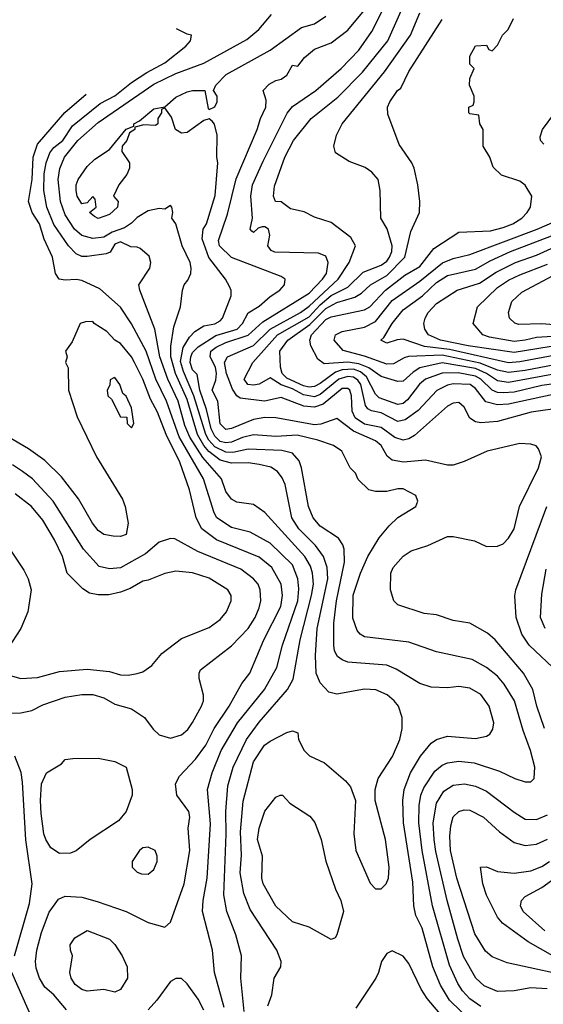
# Model space of a CAD drawing. Header units: inches. Extents: x 1793389 to 1900389, y 320802 to 470796.
# Tile 438 of 656: x 1833046 to 1834935, y 453075 to 456626. Entities that reach past the tile are written whole.
import ezdxf

# ---------------------------------------------------------------- set-up
doc = ezdxf.new("R2010")
doc.units = ezdxf.units.IN
doc.header["$MEASUREMENT"] = 0
doc.layers.add('B8435', color=7, linetype='Continuous')

msp = doc.modelspace()

# ---------------------------------------------------------------- linework, layer by layer
at = {"layer": 'B8435', "color": 2}
for points, elevation in [([(1834938.7, 454070), (1834911.6, 454150), (1834897, 454210), (1834863.7, 454270), (1834761.2, 454390), (1834734.2, 454414.2), (1834670, 454449.2), (1834610, 454459.3), (1834550, 454479.3), (1834504.8, 454484.8), (1834410, 454515.3), (1834395.3, 454530), (1834384, 454570), (1834385.2, 454630), (1834394, 454650), (1834430, 454691.3), (1834458, 454710), (1834518, 454730), (1834590, 454762.8), (1834610, 454762.8), (1834687.1, 454747.1), (1834730, 454726), (1834770, 454726.8), (1834790, 454736), (1834810, 454756), (1834829.3, 454790), (1834849.3, 454870), (1834917.2, 455010), (1834928.7, 455050), (1834918, 455078), (1834908.9, 455088.9), (1834890, 455095.3), (1834850, 455097.2), (1834732, 455070), (1834650, 455032.7), (1834610, 455019.3), (1834590, 455019.3), (1834510, 455037), (1834430.3, 455029.7), (1834390, 455037.6), (1834372.4, 455052.4), (1834349.6, 455090), (1834330, 455107.6), (1834250, 455141.7), (1834190, 455187.6), (1834133.1, 455166.9), (1834110, 455165.3), (1833970, 455189.6), (1833930, 455191.2), (1833890, 455184), (1833810, 455152), (1833790, 455148), (1833770, 455169), (1833760.5, 455250), (1833740.5, 455290), (1833754.3, 455325.7), (1833756.3, 455350), (1833753, 455373), (1833732.8, 455410), (1833735.8, 455430), (1833755.1, 455444.9), (1833790, 455461.3), (1833870, 455488), (1833923.9, 455536.1), (1834090, 455639.6), (1834138.9, 455690), (1834152.6, 455710), (1834159.5, 455750), (1834150, 455773.2), (1834123.7, 455783.7), (1833967.1, 455787.1), (1833953.8, 455793.8), (1833940.9, 455810), (1833949.1, 455849.1), (1833944, 455870), (1833930, 455879.3), (1833921.4, 455878.6), (1833906, 455874), (1833890, 455858), (1833883.1, 455863.1), (1833878, 455870), (1833886, 455910), (1833879.7, 455990), (1833886, 456030), (1833924, 456116), (1834011, 456289), (1834030, 456313), (1834115.1, 456370), (1834206, 456450), (1834270, 456516.3), (1834316.8, 456583.2), (1834419.7, 456790)], 410), ([(1835010, 455227.8), (1834891.3, 455210), (1834770, 455176.9), (1834710, 455172), (1834690, 455176), (1834670, 455189), (1834650, 455228.7), (1834630, 455245.2), (1834610, 455242.7), (1834590, 455232.3), (1834470, 455126.6), (1834450, 455114), (1834430, 455109.5), (1834398.9, 455118.9), (1834350, 455155.4), (1834290, 455167.6), (1834255.8, 455190), (1834245.3, 455214.7), (1834243.5, 455270), (1834236.9, 455290), (1834230, 455296.3), (1834210, 455296.4), (1834140.6, 455239.4), (1834110, 455228.2), (1834071.8, 455231.8), (1833990, 455262.9), (1833929.7, 455249.7), (1833841.1, 455261.1), (1833830, 455269.2), (1833813.7, 455293.7), (1833792.6, 455350), (1833785.4, 455390), (1833796, 455410), (1833890, 455451.5), (1833949.9, 455510.1), (1834058.7, 455570), (1834090, 455592.4), (1834195.4, 455690), (1834234.3, 455750), (1834257.2, 455810), (1834240.9, 455840.9), (1834170, 455894), (1834110, 455914), (1834072.5, 455932.5), (1834023.7, 455943.7), (1833990, 455968.7), (1833968.7, 455970), (1833962, 455990), (1833966, 456026), (1834002.9, 456130), (1834034.5, 456190), (1834098, 456270), (1834193.3, 456346.7), (1834283.3, 456436.7), (1834374.3, 456550), (1834470, 456767.3)], 406), ([(1834710, 453067.8), (1834670, 453095.6), (1834643.6, 453123.6), (1834626.3, 453150), (1834596.6, 453216.6), (1834535.4, 453430), (1834498.5, 453630), (1834485.7, 453730), (1834487.2, 453792.8), (1834493, 453830), (1834504.1, 453855.9), (1834543.9, 453916.1), (1834570, 453937.1), (1834590, 453946), (1834630, 453952.4), (1834685.5, 453945.5), (1834776.4, 453916.4), (1834832, 453890), (1834870, 453878), (1834890, 453878), (1834902, 453890), (1834904, 453930), (1834889.3, 453990), (1834862.7, 454062.7), (1834831.6, 454170), (1834794, 454230), (1834770, 454258), (1834730, 454289.5), (1834678.3, 454318.3), (1834550, 454346), (1834450, 454380.9), (1834290, 454400.9), (1834274, 454410), (1834263.3, 454423.3), (1834247.7, 454467.7), (1834249.7, 454550.3), (1834275.1, 454630), (1834302, 454690), (1834342.7, 454757.3), (1834378.9, 454801.1), (1834410, 454831.3), (1834475.3, 454870), (1834482, 454890), (1834475.3, 454910), (1834430, 454934), (1834410, 454934), (1834370, 454924), (1834330, 454924), (1834306, 454930), (1834267.3, 454967.3), (1834258, 454990), (1834238, 455010), (1834208, 455070), (1834178, 455090), (1834122, 455110), (1834047.2, 455127.2), (1833970, 455123.1), (1833890, 455128.4), (1833850, 455118.7), (1833810, 455101.8), (1833790, 455099.4), (1833770, 455104.8), (1833750, 455124.2), (1833736.5, 455150), (1833720.7, 455220.7), (1833696.5, 455290), (1833685.9, 455345.9), (1833670, 455363.6), (1833661.6, 455390), (1833663.1, 455410), (1833670, 455426), (1833690, 455446.3), (1833753.4, 455486.6), (1833831.2, 455510), (1833849.7, 455530), (1833870, 455568.2), (1833910, 455592.4), (1833950, 455628), (1833985.2, 455650), (1834001.2, 455670), (1834004, 455690), (1833990, 455699.3), (1833810, 455767.8), (1833767.6, 455810), (1833762.9, 455830), (1833795.8, 455924.2), (1833827.6, 456052.4), (1833902.9, 456230), (1833914.5, 456270), (1833934.5, 456310), (1833935.1, 456335.1), (1833924, 456370), (1833946.3, 456393.7), (1833970, 456406.8), (1833990, 456411), (1834010, 456426), (1834030, 456462), (1834050, 456458), (1834074, 456490), (1834110, 456519.1), (1834170, 456542), (1834230, 456587.7), (1834294.3, 456665.7)], 414), ([(1833941.2, 453070), (1833956, 453110), (1833964, 453170), (1833988.7, 453210), (1833989, 453230), (1833974, 453270), (1833877.1, 453417.1), (1833855.1, 453475.1), (1833842, 453550), (1833846.7, 453613.3), (1833843.3, 453696.7), (1833852.7, 453807.3), (1833889.7, 453950), (1833929.5, 454010), (1833950, 454024), (1834010, 454056), (1834030, 454062), (1834050, 454054), (1834052, 454030), (1834072, 453990), (1834091.1, 453971.1), (1834146, 453946), (1834221.4, 453881.4), (1834239.8, 453859.8), (1834258, 453810), (1834251, 453690), (1834258.8, 453630), (1834310, 453512), (1834330, 453491.3), (1834350, 453491.3), (1834368.7, 453510), (1834377.2, 453530), (1834379.3, 453570), (1834366, 453670), (1834328, 453810), (1834328, 453850), (1834339, 453890), (1834391.5, 453968.5), (1834418, 454030), (1834426, 454070), (1834426, 454110), (1834412.7, 454150), (1834397.2, 454170), (1834371.5, 454191.5), (1834331.1, 454208.9), (1834290, 454212.3), (1834190, 454193.2), (1834160.9, 454200.9), (1834130, 454234), (1834116.2, 454270), (1834113.3, 454333.3), (1834119.7, 454430), (1834157.3, 454610), (1834155.4, 454650), (1834142.4, 454690), (1834113.6, 454730), (1834053, 454790), (1834028, 454830), (1834003.6, 454950), (1833993.5, 454973.5), (1833976.6, 454996.6), (1833952.3, 455012.3), (1833910, 455022.4), (1833870, 455027.8), (1833810, 455027.2), (1833770, 455037.4), (1833728.3, 455068.3), (1833710.4, 455090.4), (1833688.2, 455130), (1833650, 455256.2), (1833608.2, 455350), (1833591.7, 455410), (1833592, 455448), (1833602.3, 455517.7), (1833626, 455590), (1833633.2, 455650), (1833639.3, 455670), (1833653.4, 455686.6), (1833663.7, 455710), (1833664.5, 455730), (1833661.2, 455750), (1833632.7, 455810), (1833609.1, 455889.1), (1833595.3, 455910), (1833599, 455930), (1833595.3, 455950), (1833590, 455955.3), (1833570, 455942), (1833550, 455945.2), (1833510, 455936.2), (1833470, 455913), (1833450, 455891.8), (1833424.2, 455875.8), (1833380, 455860), (1833350, 455842), (1833310, 455836.3), (1833270, 455847.8), (1833243.6, 455870), (1833210, 455922.7), (1833194, 455970), (1833185.4, 456050), (1833191.1, 456088.9), (1833207.6, 456130), (1833255.6, 456190), (1833330, 456255.3), (1833530, 456393.4), (1833610, 456431.8), (1833711.1, 456468.9), (1833865.8, 456554.2), (1833909.2, 456590), (1833955.1, 456644.9)], 422), ([(1834679.5, 453010), (1834596.9, 453090), (1834564.1, 453144.1), (1834536.9, 453210), (1834498, 453350), (1834475.6, 453395.6), (1834467.8, 453430), (1834463.9, 453516.1), (1834431.1, 453730), (1834427.8, 453810), (1834433.3, 453850), (1834455.6, 453910), (1834492, 453970), (1834530, 454017.3), (1834550, 454030.7), (1834590, 454042), (1834690, 454034), (1834730, 454042.8), (1834742, 454050), (1834752.5, 454067.5), (1834756, 454090), (1834739.3, 454150), (1834710, 454192.7), (1834670, 454215.1), (1834630, 454220.9), (1834590, 454216), (1834530, 454219.3), (1834490, 454232.7), (1834404.4, 454284.4), (1834370, 454298.4), (1834230, 454309.6), (1834210, 454317), (1834192.7, 454330), (1834182.4, 454350), (1834179.7, 454370), (1834179.7, 454450), (1834188.5, 454530), (1834218, 454670), (1834216.2, 454716.2), (1834212, 454732), (1834196.2, 454756.2), (1834130, 454799.5), (1834104.5, 454830), (1834087.6, 454870), (1834062.9, 455010), (1834054.7, 455034.7), (1834030, 455062.9), (1833992.3, 455072.2), (1833870, 455077.6), (1833814.6, 455065.4), (1833790, 455065.8), (1833750, 455085.3), (1833729, 455109), (1833717.4, 455130), (1833674.9, 455270), (1833637.2, 455357.2), (1833626.8, 455393.2), (1833636.5, 455443.5), (1833658.4, 455481.6), (1833678.4, 455501.6), (1833710, 455522.4), (1833750, 455528.9), (1833770, 455540.5), (1833778.4, 455550), (1833809.4, 455630), (1833809.3, 455649.3), (1833803.2, 455663.2), (1833789.2, 455690), (1833728.7, 455768.7), (1833704.8, 455835.3), (1833708.3, 455870), (1833719.7, 455890), (1833751.5, 455991.5), (1833761.2, 456110), (1833757.2, 456130), (1833759, 456210), (1833749, 456249), (1833740.4, 456260.4), (1833730, 456268), (1833710, 456262), (1833650, 456219), (1833630, 456217.2), (1833608.7, 456230), (1833594.2, 456274.2), (1833570, 456308), (1833558, 456302), (1833558, 456290), (1833544.7, 456270), (1833544.7, 456250), (1833535.9, 456244.1), (1833493.7, 456246.3), (1833462, 456238), (1833462, 456230), (1833442, 456218), (1833433.4, 456190), (1833416, 456170), (1833414.8, 456150), (1833442, 456110), (1833442.4, 456090), (1833432.3, 456067.7), (1833404, 456030), (1833384.7, 455990), (1833402, 455970), (1833398.8, 455950), (1833370, 455923.6), (1833330, 455909.5), (1833316.5, 455916.5), (1833298, 455930), (1833322, 455950), (1833319, 455979), (1833310, 455988), (1833290, 455966), (1833270, 455962), (1833253.2, 455990), (1833249.6, 456010), (1833249.6, 456030), (1833257.2, 456050), (1833290, 456096), (1833317.5, 456122.5), (1833370, 456158), (1833430, 456230.8), (1833458, 456242), (1833458, 456250), (1833479, 456261), (1833530, 456304.7), (1833570, 456312), (1833610, 456346), (1833650, 456366), (1833670, 456370.7), (1833714, 456370), (1833726, 456306), (1833730, 456302), (1833750, 456312), (1833759, 456330), (1833759, 456350), (1833746, 456370), (1833754, 456390), (1833791.5, 456428.5), (1833950, 456516.4), (1834062.7, 456597.3), (1834110, 456610.5), (1834150, 456639.1)], 418), ([(1834970, 455274), (1834810, 455239.8), (1834770, 455236.8), (1834727.9, 455247.9), (1834690, 455295.8), (1834670.6, 455310.6), (1834610, 455313.3), (1834590, 455308.3), (1834551.4, 455288.6), (1834483.4, 455216.6), (1834436.7, 455183.3), (1834410, 455176.9), (1834350, 455208.5), (1834315.3, 455215.3), (1834302.4, 455222.4), (1834294.1, 455234.1), (1834276.5, 455310), (1834265.6, 455325.6), (1834250, 455336.2), (1834230, 455339.5), (1834197, 455330), (1834130, 455273.8), (1834110, 455265.8), (1834070, 455272.9), (1834030, 455294.3), (1833989.2, 455309.2), (1833950, 455334), (1833910, 455311.3), (1833890, 455308.4), (1833869.8, 455309.8), (1833856.2, 455330), (1833887.6, 455390), (1833976.4, 455490), (1834090, 455554.3), (1834130, 455597.4), (1834170, 455631.8), (1834230, 455660.9), (1834285.1, 455714.9), (1834350, 455740.3), (1834370, 455755.3), (1834380.4, 455770), (1834388.4, 455790), (1834389.7, 455810), (1834371.3, 455871.3), (1834349.4, 455910), (1834346.6, 456010), (1834339.3, 456050), (1834316.3, 456076.3), (1834292.9, 456092.9), (1834234.5, 456114.5), (1834185.6, 456145.6), (1834179, 456170), (1834189.2, 456210), (1834209.3, 456250), (1834362.5, 456437.5), (1834455.6, 456570), (1834489.6, 456650)], 402), ([(1835010, 455317.1), (1834930, 455306.2), (1834830, 455283.1), (1834790, 455279.8), (1834770, 455280.9), (1834750, 455289.7), (1834709.2, 455329.2), (1834690, 455339.8), (1834627.6, 455352.4), (1834570, 455351.7), (1834510, 455329.7), (1834488.5, 455311.5), (1834445.1, 455254.9), (1834430, 455242.4), (1834410, 455238.7), (1834342.4, 455262.4), (1834330, 455275.1), (1834297.8, 455337.8), (1834275.6, 455355.6), (1834250, 455365.2), (1834210, 455363.4), (1834185, 455355), (1834130, 455314.2), (1834110, 455303.5), (1834090, 455300.8), (1834070, 455305.5), (1834010, 455333.5), (1833993.5, 455350), (1833987.3, 455372.7), (1833984.2, 455430), (1834013.3, 455470), (1834093, 455527), (1834150, 455583.8), (1834190, 455605.8), (1834255.2, 455624.8), (1834279.8, 455640.2), (1834311.8, 455670), (1834370, 455702.8), (1834435.6, 455770), (1834457.7, 455862.3), (1834489, 455930), (1834489.4, 455970.6), (1834482.9, 456030), (1834469.5, 456090), (1834460.9, 456110), (1834415.3, 456175.3), (1834374.6, 456285.4), (1834373.2, 456310), (1834381.2, 456330), (1834409.3, 456370), (1834421.2, 456378.8), (1834450, 456438.8), (1834570, 456626.8)], 398), ([(1835090, 455369.8), (1834810, 455318), (1834770, 455323.8), (1834729.7, 455350), (1834690, 455367.9), (1834570, 455388.1), (1834489.4, 455370.6), (1834465.1, 455354.9), (1834430, 455322.9), (1834410, 455321.6), (1834350, 455339.2), (1834305.4, 455370), (1834270, 455384.9), (1834230, 455390.6), (1834144.9, 455384.9), (1834122, 455402), (1834097, 455450), (1834093.3, 455470), (1834098.3, 455490), (1834150, 455544.4), (1834170, 455554.7), (1834290, 455579.5), (1834309.8, 455590.2), (1834366, 455650), (1834435.5, 455704.5), (1834490, 455735.8), (1834539.7, 455800.3), (1834630, 455859.1), (1834744.7, 455864.7), (1834790, 455876.4), (1834825.2, 455890), (1834857.2, 455910), (1834877.2, 455930), (1834889, 455950), (1834893.2, 455990), (1834870, 456028.7), (1834850, 456044), (1834784.7, 456064.7), (1834754.6, 456094.6), (1834742, 456130), (1834718, 456170), (1834718, 456230), (1834706, 456250), (1834702, 456282), (1834670, 456286), (1834666, 456290), (1834666, 456310), (1834682, 456318), (1834686, 456330), (1834686, 456350), (1834668.7, 456390), (1834670, 456414), (1834686, 456450), (1834670, 456466), (1834670, 456494), (1834690, 456532), (1834730, 456534), (1834738, 456518), (1834750, 456514), (1834770, 456534), (1834788, 456570), (1834808, 456590), (1834828, 456630)], 394), ([(1833856.3, 453050), (1833844.5, 453170), (1833846.6, 453250), (1833825.4, 453325.4), (1833794, 453410), (1833783, 453470), (1833791, 453689), (1833789.7, 453770.3), (1833796.9, 453863.1), (1833816.3, 453930), (1833864.7, 454030), (1833910, 454093), (1834012, 454210), (1834032.7, 454247.3), (1834058.3, 454390), (1834099.2, 454550), (1834105.7, 454590), (1834102.6, 454630), (1834094.7, 454654.7), (1834074.7, 454690), (1833930, 454849.3), (1833890, 454878), (1833830, 454886), (1833810, 454897.2), (1833790, 454924), (1833774.5, 454970), (1833706.5, 455046.5), (1833660, 455120), (1833642, 455162), (1833617.4, 455250), (1833580.8, 455330), (1833551.9, 455410), (1833533.3, 455510), (1833479.3, 455650), (1833476, 455670), (1833515.6, 455730), (1833519.6, 455750), (1833512.9, 455772.9), (1833480.8, 455800.8), (1833470, 455806), (1833447, 455807), (1833410, 455824.2), (1833390, 455816.9), (1833372.4, 455787.6), (1833358, 455782), (1833290, 455771.6), (1833270, 455771.8), (1833250, 455782), (1833223, 455810), (1833170, 455887), (1833144.4, 455950), (1833133.7, 456010), (1833135.1, 456070), (1833142.3, 456110), (1833154.7, 456145.3), (1833170, 456164.9), (1833201.7, 456190), (1833236.5, 456243.5), (1833336.9, 456323.1), (1833390, 456351.7), (1833450, 456399.5), (1833504.5, 456435.5), (1833570, 456470.4), (1833645.2, 456530), (1833662, 456550), (1833666, 456570), (1833650, 456573.2), (1833612, 456593.1)], 426), ([(1833783.8, 453063.8), (1833749.6, 453190), (1833742, 453270), (1833705.6, 453410), (1833707.6, 453450), (1833723, 453530), (1833734.1, 453725.9), (1833723.6, 453850), (1833740.5, 453910), (1833773, 453990), (1833831.5, 454090), (1833929.7, 454210.3), (1833973.3, 454290), (1833994.3, 454370), (1834049.8, 454530), (1834053.5, 454573.5), (1834049.7, 454610), (1834030, 454659.5), (1833950, 454737.6), (1833877.5, 454777.5), (1833810, 454795.1), (1833757, 454830), (1833747.3, 454847.2), (1833709.7, 454970), (1833622, 455122), (1833576.4, 455250), (1833537.2, 455330), (1833503.1, 455430), (1833450, 455529.3), (1833410, 455589.4), (1833335.1, 455655.1), (1833270, 455685.1), (1833250, 455689.5), (1833210, 455686.6), (1833189.2, 455690), (1833175.1, 455710), (1833164.5, 455770), (1833134.8, 455834.7), (1833117.4, 455890), (1833091.1, 455931.1), (1833077.6, 455970), (1833090.8, 456049.2), (1833095.1, 456130), (1833110, 456177.1), (1833208.7, 456291.3), (1833285.6, 456357.6)], 430), ([(1834937, 456177), (1834925.2, 456190), (1834923.7, 456203.7), (1834932.3, 456230), (1834976, 456290)], 390), ([(1835090, 455402.3), (1834870, 455360.7), (1834810, 455353.3), (1834770, 455361.6), (1834707.4, 455387.4), (1834570, 455416.1), (1834449, 455411), (1834433.3, 455406.7), (1834395.2, 455384.7), (1834370, 455383.5), (1834290, 455412.1), (1834213.1, 455433.1), (1834180.9, 455470), (1834185.2, 455490), (1834210, 455501.6), (1834290, 455517), (1834330, 455537), (1834390, 455613.1), (1834490, 455683.1), (1834570.8, 455749.2), (1834610, 455764.2), (1834670, 455778.7), (1834912.3, 455870), (1835003.7, 455910)], 390), ([(1835090, 455436.5), (1834850, 455391.6), (1834810, 455388.9), (1834596.6, 455436.6), (1834506.8, 455446.8), (1834430, 455474), (1834408.2, 455471.8), (1834370, 455459), (1834349, 455470), (1834360.2, 455479.8), (1834390, 455530.5), (1834430, 455579.3), (1834499.6, 455630), (1834550, 455678.3), (1834590, 455703.6), (1834690, 455726), (1834743.6, 455756.4), (1834817, 455790), (1834990, 455855.8)], 386), ([(1835090, 455468.3), (1834830, 455425.3), (1834664, 455450), (1834564, 455470), (1834520.7, 455490), (1834507.3, 455510), (1834504.5, 455530), (1834509.4, 455550), (1834519.5, 455570), (1834550, 455603), (1834624, 455650), (1834704.7, 455675.3), (1834764.9, 455715.1), (1834834.5, 455750), (1834910, 455776.5), (1834990, 455812.4)], 382), ([(1835006, 455486), (1834910, 455480.4), (1834870, 455469.8), (1834830, 455465.3), (1834741.4, 455481.4), (1834717.2, 455490), (1834682, 455530), (1834698, 455590), (1834770, 455659.5), (1834810, 455686), (1834850, 455706.3), (1834950, 455744.6)], 378), ([(1835003.6, 455523.6), (1834930, 455528.6), (1834846.3, 455526.3), (1834831.8, 455531.8), (1834813.2, 455550), (1834809.3, 455570), (1834820.9, 455610), (1834857.1, 455642.9), (1834970, 455703.1)], 374), ([(1833215.6, 453055.6), (1833170, 453109.3), (1833137.2, 453137.2), (1833118, 453170), (1833105.4, 453205.4), (1833102.9, 453230), (1833107.6, 453270), (1833125.6, 453334.4), (1833152.9, 453407.1), (1833186, 453454), (1833210, 453464.9), (1833270, 453462), (1833326.2, 453446.2), (1833430, 453410.6), (1833510, 453370.8), (1833570, 453354), (1833590, 453372), (1833639.5, 453510), (1833659.6, 453630), (1833654, 453710), (1833659.5, 453750), (1833657, 453770), (1833613.2, 453830), (1833608.7, 453870), (1833622.5, 453897.5), (1833680.8, 453959.2), (1833717.6, 454010), (1833747.8, 454070), (1833802.4, 454150), (1833848.1, 454231.9), (1833877, 454270), (1833927.3, 454390), (1833988, 454510), (1833994.7, 454550), (1833989.6, 454590), (1833956.2, 454650), (1833910, 454687.6), (1833756, 454750), (1833703.6, 454790), (1833682.4, 454830), (1833658.9, 454930), (1833623.5, 455030), (1833574.8, 455130), (1833543.5, 455210), (1833517.6, 455257.6), (1833490, 455329.2), (1833460.5, 455390), (1833449.7, 455409.7), (1833410, 455458), (1833389.7, 455469.7), (1833361.2, 455501.2), (1833315.3, 455530), (1833310, 455538), (1833283.5, 455536.5), (1833264.7, 455530), (1833235.9, 455464.1), (1833212, 455430), (1833218, 455410), (1833212, 455390), (1833220.7, 455370), (1833223, 455290), (1833253.2, 455193.2), (1833322.8, 455050), (1833416.7, 454896.7), (1833427.3, 454870), (1833437.3, 454810), (1833430, 454769.2), (1833410, 454762.7), (1833383.2, 454763.2), (1833350, 454769.2), (1833330, 454784), (1833309.3, 454810), (1833258, 454898), (1833197.6, 454977.6), (1833136.6, 455036.6), (1833078.3, 455078.3), (1833002.4, 455122.4)], 434), ([(1832974.6, 454125.4), (1833050, 454126), (1833090, 454134.8), (1833130, 454155.5), (1833210, 454183), (1833270, 454192.7), (1833310, 454193), (1833350, 454180.7), (1833390, 454157.3), (1833450, 454141), (1833496, 454110), (1833527.5, 454067.5), (1833550, 454046.8), (1833590, 454034.8), (1833630, 454046.8), (1833653.4, 454066.6), (1833670, 454091), (1833702.7, 454150), (1833709.2, 454170), (1833709.2, 454190), (1833694, 454250), (1833694, 454270), (1833699, 454281), (1833810, 454367.7), (1833870, 454430.7), (1833896.2, 454470), (1833910, 454504.7), (1833915.6, 454530), (1833914, 454570), (1833906.6, 454590), (1833889.4, 454610), (1833844.2, 454644.2), (1833688.3, 454708.3), (1833606, 454754), (1833590, 454755.3), (1833550, 454741.2), (1833499.9, 454700.1), (1833410.3, 454649.7), (1833370, 454645.1), (1833333.6, 454653.6), (1833276.2, 454716.2), (1833167.3, 454890), (1833092, 454970), (1833056.4, 454996.4), (1833020.1, 455020.1)], 438), ([(1833003.5, 454263.5), (1833050.7, 454250.7), (1833110, 454253.4), (1833190, 454275.5), (1833290, 454283.8), (1833370, 454275.5), (1833410, 454263), (1833438, 454262), (1833470, 454267.7), (1833490, 454274), (1833523.3, 454296.7), (1833559.1, 454340.9), (1833630, 454394.8), (1833730, 454434), (1833770, 454462.8), (1833792.7, 454490), (1833809.2, 454530), (1833809.2, 454550), (1833797.2, 454570), (1833730, 454611.8), (1833670, 454631.8), (1833610, 454637), (1833570, 454629.4), (1833510, 454604.5), (1833490, 454600.9), (1833444.9, 454575.1), (1833410, 454562), (1833367.9, 454552.1), (1833330, 454552), (1833298.4, 454558.4), (1833273.8, 454573.8), (1833217.2, 454630), (1833200.9, 454690), (1833171.8, 454750), (1833130, 454821.2), (1833089.3, 454870), (1833030, 454916)], 442), ([(1834969.2, 454290), (1834883.7, 454370), (1834857, 454410), (1834837, 454470), (1834832.1, 454547.9), (1834836, 454570), (1834947.3, 454870)], 406), ([(1832960.7, 454790), (1833061.1, 454641.1), (1833077.3, 454610), (1833087.7, 454570), (1833076.3, 454490), (1833050.6, 454430), (1832971.3, 454310)], 442), ([(1834942, 454430), (1834925.1, 454470), (1834930, 454554), (1834944.8, 454644.8)], 402), ([(1833027.6, 453250), (1833081.7, 453438.3), (1833091.8, 453510), (1833068.3, 453668.3), (1833056.6, 453876.6), (1833051.1, 453911.1), (1833029.3, 453970)], 438), ([(1834948.5, 453131.5), (1834890, 453135.1), (1834830, 453123.6), (1834770, 453121.6), (1834721.5, 453141.4), (1834692, 453170), (1834647.6, 453247.6), (1834626.9, 453310), (1834588.3, 453450), (1834546.9, 453626.9), (1834541, 453670), (1834538.3, 453730), (1834550, 453801), (1834575.8, 453844.2), (1834610, 453866), (1834650.3, 453870.3), (1834690, 453861.6), (1834730, 453843.8), (1834830, 453767.7), (1834870, 453743), (1834910, 453741.6), (1834950, 453758)], 410), ([(1835070, 453167.6), (1834804.8, 453224.8), (1834750, 453246), (1834726.5, 453266.5), (1834687.6, 453330), (1834622.6, 453530), (1834600.5, 453630), (1834598.3, 453681.7), (1834601, 453719), (1834610, 453750.8), (1834630, 453770.6), (1834650, 453776.3), (1834670, 453775.5), (1834718.8, 453750), (1834777.3, 453697.3), (1834830, 453659.1), (1834870, 453648), (1834910, 453652.7), (1834950, 453670.4)], 406), ([(1834969.8, 453249.8), (1834880.1, 453300.1), (1834788.1, 453368.1), (1834769.4, 453390), (1834730, 453468.7), (1834717.2, 453510), (1834708.7, 453570), (1834730, 453571.3), (1834770, 453554.8), (1834830, 453548), (1834890, 453557.1), (1834930, 453572.4), (1834957, 453590)], 402), ([(1834940.8, 453340.8), (1834862, 453410), (1834852.3, 453430), (1834856, 453450), (1834870, 453464), (1834930, 453496.4), (1835070, 453598.4)], 398), ([(1834623.6, 452970), (1834516.2, 453096.2), (1834494, 453130), (1834450, 453222), (1834430, 453248.7), (1834390, 453268), (1834370, 453258), (1834351.3, 453230), (1834341, 453190), (1834331, 453170), (1834258.4, 453061.6)], 422), ([(1833095.5, 453015.5), (1833018.4, 453190)], 438), ([(1833710, 453054), (1833690, 453094), (1833650, 453148.7), (1833630, 453168.7), (1833610, 453168.7), (1833590, 453158), (1833540.7, 453090), (1833510, 453056)], 434)]:
    msp.add_lwpolyline(points, dxfattribs=dict(at, elevation=elevation))
for points, elevation in [([(1833390, 455335.3), (1833385.4, 455334.6), (1833372.7, 455327.3), (1833371.6, 455308.4), (1833362, 455290), (1833364.7, 455270), (1833378, 455258), (1833410, 455194), (1833432.7, 455192.7), (1833434, 455170), (1833450, 455154), (1833458, 455170), (1833450, 455226), (1833430, 455268), (1833418, 455278), (1833408, 455310)], 438), ([(1833190, 453619.3), (1833159.1, 453639.1), (1833140.7, 453670), (1833134, 453690), (1833123.8, 453763.8), (1833121.3, 453810), (1833125.1, 453870), (1833142.7, 453910), (1833197.6, 453942.4), (1833210, 453958), (1833238, 453962), (1833330, 453962.8), (1833390, 453951), (1833430, 453931), (1833452, 453850), (1833452, 453830), (1833431, 453770), (1833402.5, 453737.5), (1833301, 453670), (1833250, 453629.3), (1833230, 453620.9)], 434), ([(1834170, 453309), (1834090, 453353.2), (1834030, 453372.7), (1833970, 453429.2), (1833924.5, 453510), (1833919.5, 453530), (1833921.6, 453610), (1833904.7, 453670), (1833909.7, 453710.3), (1833930, 453771.3), (1833970, 453822), (1833986, 453830), (1833994, 453830), (1834021, 453801), (1834093.4, 453753.4), (1834110.5, 453730.5), (1834133.4, 453670), (1834150, 453592), (1834184.9, 453490), (1834204.9, 453450), (1834214.8, 453410), (1834190, 453326), (1834184.7, 453315.3)], 418), ([(1833510, 453642), (1833490, 453639), (1833478, 453630), (1833452, 453590), (1833452, 453570), (1833470, 453552), (1833485.4, 453545.4), (1833510, 453544.7), (1833530, 453562), (1833542, 453590), (1833542, 453610), (1833535.3, 453630)], 438), ([(1833390, 453119), (1833350, 453128.7), (1833290, 453122.7), (1833270, 453129.3), (1833246.5, 453146.5), (1833232.3, 453170), (1833227, 453190), (1833237.2, 453250), (1833229.2, 453270), (1833229, 453290), (1833245.2, 453314.8), (1833290, 453341), (1833370, 453310.8), (1833390, 453291.3), (1833416, 453250), (1833434, 453210), (1833434.8, 453170), (1833410, 453129)], 430)]:
    msp.add_lwpolyline(points, close=True, dxfattribs=dict(at, elevation=elevation))

doc.saveas('drawing.dxf')
